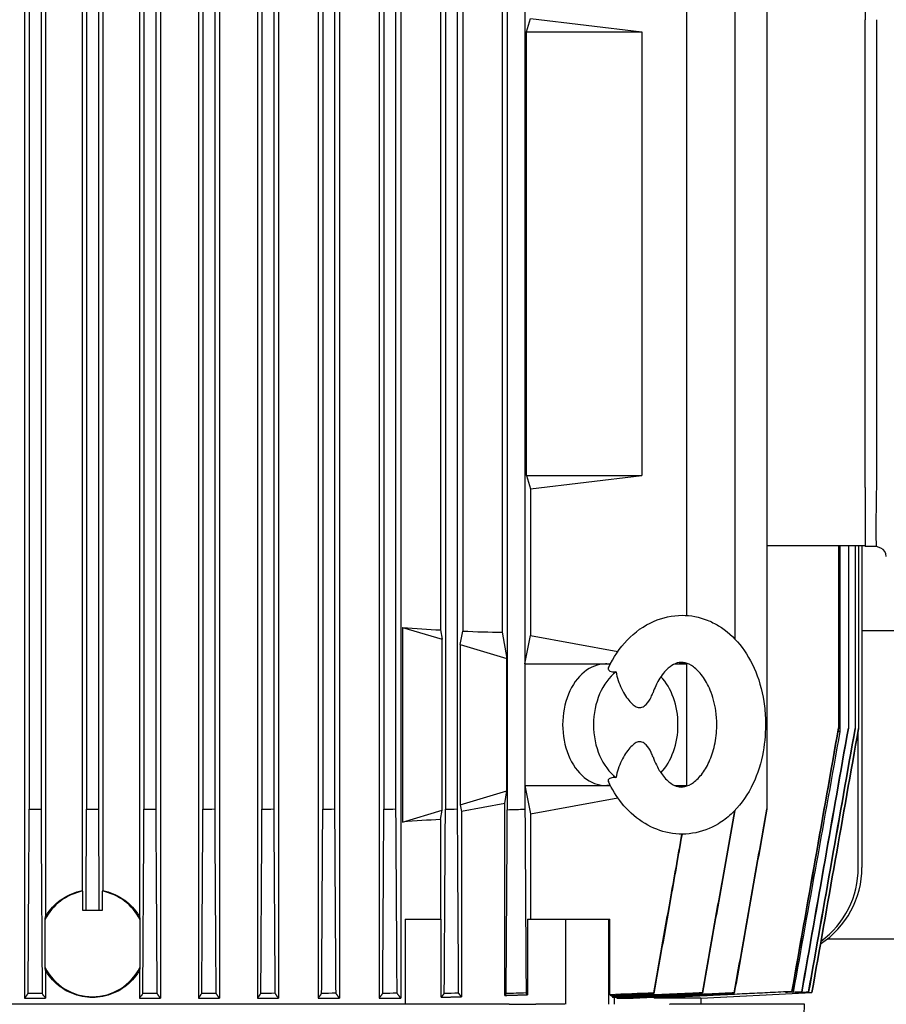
# Model space of a CAD drawing. Header units: inches. Extents: x 5 to 1128, y -85 to 748.
# Tile 333 of 656: x 388 to 399, y 593 to 606. Entities that reach past the tile are written whole.
import ezdxf

# ---------------------------------------------------------------- set-up
doc = ezdxf.new("R2010")
doc.units = ezdxf.units.IN
doc.header["$LTSCALE"] = 32
doc.header["$MEASUREMENT"] = 0
doc.layers.add('Dimension (ANSI)', color=7, linetype='Continuous', lineweight=25)
doc.layers.add('Visible (ANSI)', color=7, linetype='Continuous', lineweight=30)
doc.styles.add('Note Text (ANSI)', font='tahoma.ttf')
doc.dimstyles.new('SB Fraction-16 (ANSI)', dxfattribs={"dimscale": 32, "dimtxt": 0.125, "dimasz": 0.098425, "dimexe": 0.125, "dimexo": 0.0625, "dimgap": 0.031496, "dimtad": 0, "dimtih": 1, "dimtoh": 1, "dimdec": 4, "dimrnd": 1e-08, "dimzin": 0, "dimdsep": 46, "dimlunit": 5, "dimtxsty": 'Note Text (ANSI)', "dimcen": 0.09, "dimdle": 0.393701, "dimclrd": 256, "dimclre": 256, "dimclrt": 256, "dimadec": 0, "dimazin": 3, "dimtfac": 0.96, "dimtofl": 0, "dimtmove": 0, "dimatfit": 3, "dimfxl": 1, "dimfrac": 2, "dimtolj": 1, "dimtzin": 12, "dimlwd": -1, "dimlwe": -1, "dimarcsym": 0})

# ---------------------------------------------------------------- blocks, each defined once
blk = doc.blocks.new('*D19')
at = {"layer": 'Defpoints', "color": 0, "transparency": 16777216}
for p in [(455.781, 700.44), (292.001, 552.44), (455.781, 552.44)]:
    blk.add_point(p, dxfattribs=at)
at = {"layer": 'Dimension (ANSI)', "transparency": 16777216}
for p, q in [((453.781, 700.44), (288.001, 700.44)), ((292.001, 697.29), (292.001, 636.039)), ((292.001, 555.589), (292.001, 629.841)), ((453.781, 552.44), (288.001, 552.44))]:
    blk.add_line(p, q, dxfattribs=at)
for points in [[(291.476, 697.29), (292.526, 697.29), (292.001, 700.44)], [(291.476, 555.589), (292.526, 555.589), (292.001, 552.44)]]:
    blk.add_solid(points, dxfattribs=at)
at = {"layer": 'Dimension (ANSI)', "transparency": 16777216, "insert": (287.899, 635.031), "char_height": 4, "attachment_point": 1, "style": 'Note Text (ANSI)'}
blk.add_mtext('\\A1;148', dxfattribs=at)

msp = doc.modelspace()

# ---------------------------------------------------------------- linework, layer by layer
at = {"layer": 'Visible (ANSI)'}
for p, q in [((387.58973, 612.21537), (387.58973, 592.92403)), ((389.34653, 612.21537), (389.34653, 592.92403)), ((389.83866, 612.21537), (389.83866, 592.92403)), ((390.11061, 612.21537), (390.11061, 592.92403)), ((390.60273, 612.21537), (390.60273, 592.92403)), ((390.87677, 612.21537), (390.87677, 592.92403)), ((391.38858, 612.21537), (391.38858, 592.92403)), ((391.66591, 612.21537), (391.66591, 592.92403)), ((392.17772, 612.21537), (392.17772, 592.92403)), ((392.45987, 612.21537), (392.45987, 592.92403)), ((387.8605, 611.1602), (387.8605, 593.9792)), ((389.07577, 611.1602), (389.07577, 593.9792)), ((388.33294, 610.8216), (388.33294, 594.3178)), ((388.60333, 610.8216), (388.60333, 594.3178)), ((387.64952, 609.76413), (387.64952, 595.37528)), ((387.8016, 609.76478), (387.8016, 595.37462)), ((388.39209, 609.76443), (388.39209, 595.37498)), ((388.54417, 609.76443), (388.54417, 595.37498)), ((389.13467, 609.76478), (389.13467, 595.37462)), ((389.28674, 609.76413), (389.28674, 595.37528)), ((389.89767, 609.7652), (389.89767, 595.3742)), ((390.04975, 609.76387), (390.04975, 595.37553)), ((390.66227, 609.76569), (390.66227, 595.37372)), ((390.81435, 609.76368), (390.81435, 595.37572)), ((391.44916, 609.76626), (391.44916, 595.37315)), ((391.60124, 609.76356), (391.60124, 595.37584)), ((392.23999, 609.76691), (392.23999, 595.37249)), ((392.39207, 609.76352), (392.39207, 595.37588)), ((393.03656, 609.76767), (393.03656, 595.37173)), ((393.18863, 609.76359), (393.18863, 595.37581)), ((393.83797, 609.77317), (393.83797, 595.36623)), ((396.78484, 609.76359), (396.78484, 597.57661)), ((397.19693, 609.76352), (397.19693, 595.37588)), ((394.06608, 607.88466), (394.06608, 597.25474)), ((396.15592, 607.88466), (396.15592, 597.88289)), ((392.97168, 607.44448), (392.97168, 597.69492)), ((393.2609, 607.45919), (393.2609, 597.68021)), ((393.77271, 607.47501), (393.77271, 597.66439)), ((394.08623, 605.44372), (394.1366, 605.61728)), ((394.1366, 605.61728), (395.579, 605.44372)), ((398.46813, 605.73781), (398.46813, 605.6004)), ((398.46813, 599.539), (398.46813, 605.6004)), ((398.61503, 605.6004), (398.61503, 599.539)), ((394.08623, 599.69569), (394.08623, 605.44372)), ((394.08623, 605.44372), (395.579, 605.44372)), ((395.579, 605.44372), (395.579, 599.69569)), ((394.08623, 599.69569), (394.1366, 599.52212)), ((394.08623, 599.69569), (395.579, 599.69569)), ((394.1366, 599.52212), (395.579, 599.69569)), ((394.1366, 599.52212), (394.1366, 597.62398)), ((398.46813, 599.539), (398.46813, 599.40159)), ((398.46813, 599.40159), (398.46813, 598.79017)), ((397.19693, 598.79017), (398.46813, 598.79017)), ((398.12577, 598.79017), (398.12577, 596.42684)), ((398.14302, 598.79017), (398.14302, 596.37721)), ((398.25247, 598.79017), (398.25247, 596.42247)), ((398.34024, 598.79017), (398.34024, 596.41929)), ((398.38394, 598.79017), (398.38394, 596.41752)), ((398.42876, 598.79017), (398.42876, 594.61695)), ((398.46813, 598.79017), (398.46813, 598.77796)), ((398.61503, 598.77796), (398.46813, 598.77796)), ((398.67176, 598.75387), (398.61503, 598.77796)), ((392.48279, 597.72792), (392.48279, 595.20676)), ((392.48279, 597.72792), (392.99296, 597.57545)), ((392.97168, 597.69492), (392.99296, 597.57545)), ((393.2275, 597.50536), (393.2609, 597.68021)), ((393.77271, 597.66439), (393.83327, 597.32432)), ((394.06608, 597.25474), (394.1366, 597.62398)), ((394.1366, 597.62398), (395.27004, 597.41673)), ((398.42876, 597.68978), (398.89834, 597.68978)), ((392.99296, 595.35923), (392.99296, 597.57545)), ((393.2275, 597.50536), (393.2275, 595.42932)), ((393.2275, 597.50536), (393.83327, 597.32432)), ((393.83327, 595.61036), (393.83327, 597.32432)), ((394.06608, 597.25474), (395.111, 597.25474)), ((394.06608, 597.25474), (394.06608, 595.67994)), ((395.111, 597.25474), (395.17174, 597.25474)), ((395.17073, 597.2528), (395.12558, 597.25447)), ((396.0041, 597.25474), (396.15592, 597.25474)), ((396.06071, 597.27215), (396.15592, 597.25474)), ((396.15592, 597.26368), (396.15592, 597.25474)), ((396.15592, 597.25474), (396.15592, 595.67994)), ((398.12577, 596.4244), (398.12577, 596.42684)), ((398.25247, 596.42069), (398.25247, 596.42247)), ((398.34024, 596.41822), (398.34024, 596.41929)), ((398.38134, 594.61695), (398.38134, 596.40242)), ((398.38394, 596.41716), (398.38394, 596.41752)), ((394.06608, 595.67994), (395.111, 595.67994)), ((394.06608, 595.67994), (394.1366, 595.3107)), ((394.06608, 595.67994), (394.06608, 595.37349)), ((395.111, 595.67994), (395.17175, 595.67994)), ((395.17074, 595.68188), (395.12558, 595.68021)), ((396.0041, 595.67994), (396.15592, 595.67994)), ((396.06071, 595.66253), (396.15592, 595.67994)), ((396.15592, 595.67994), (396.15592, 595.671)), ((393.2275, 595.42932), (393.83327, 595.61036)), ((393.80378, 595.44477), (393.83327, 595.61036)), ((393.2275, 595.42932), (393.2441, 595.34243)), ((393.80378, 595.44477), (393.2441, 595.34243)), ((393.80378, 592.96061), (393.80378, 595.44477)), ((394.1366, 595.3107), (395.27006, 595.51795)), ((392.48279, 595.20676), (392.99296, 595.35923)), ((392.97168, 595.23976), (392.99296, 595.35923)), ((393.2441, 595.34243), (393.2441, 592.9438)), ((394.1366, 595.3107), (394.1366, 593.94765)), ((397.19693, 595.37249), (397.19693, 595.37588)), ((392.97168, 595.23976), (392.97168, 593.94765)), ((388.33916, 594.30949), (388.33916, 594.06576)), ((388.5971, 594.06576), (388.5971, 594.30949)), ((388.33916, 594.06576), (388.38403, 594.06576)), ((388.38403, 594.06576), (388.55223, 594.06576)), ((388.55223, 594.06576), (388.5971, 594.06576)), ((387.85349, 593.3214), (387.85349, 593.94398)), ((389.08278, 593.94398), (389.08278, 593.3214)), ((392.51607, 593.94765), (392.51607, 592.84529)), ((392.51607, 593.94765), (392.98141, 593.94765)), ((392.98141, 592.93638), (392.98141, 593.94765)), ((394.10063, 593.94765), (394.59268, 593.94765)), ((394.10063, 593.94765), (394.10063, 592.97004)), ((394.59268, 593.94765), (394.59268, 592.84529)), ((394.59268, 593.94765), (395.14946, 593.94765)), ((395.14946, 593.94765), (395.16664, 593.94765)), ((395.14946, 593.94765), (395.14946, 592.84529)), ((395.16664, 592.97004), (395.16664, 593.94765)), ((399.59313, 593.68978), (397.97919, 593.68978)), ((387.8605, 593.28619), (387.8605, 592.92403)), ((389.07577, 593.28619), (389.07577, 592.92403)), ((396.34215, 592.92403), (397.69539, 592.99495)), ((397.63669, 593.00284), (397.63564, 592.99693)), ((397.65205, 592.99638), (397.73775, 593.00085)), ((397.78125, 593.00018), (397.68667, 592.99525)), ((397.6872, 592.99821), (397.68667, 592.99525)), ((397.69212, 592.99506), (397.78141, 592.99974)), ((397.69544, 592.99523), (397.69539, 592.99495)), ((397.78141, 592.99974), (397.78125, 593.00018)), ((387.58973, 592.92403), (387.8605, 592.92403)), ((389.07577, 592.92403), (389.34653, 592.92403)), ((389.83866, 592.92403), (390.11061, 592.92403)), ((390.60273, 592.92403), (390.87677, 592.92403)), ((391.38858, 592.92403), (391.66591, 592.92403)), ((392.17772, 592.92403), (392.45987, 592.92403)), ((395.19655, 592.9438), (395.19655, 592.96143)), ((395.22197, 592.9371), (395.22197, 592.84529)), ((395.25534, 592.93859), (395.25534, 592.92403)), ((395.25534, 592.92403), (395.41357, 592.92403)), ((395.73932, 592.93944), (395.73932, 592.92403)), ((396.34215, 592.92403), (395.73932, 592.92403)), ((396.34215, 592.92403), (396.34215, 592.84529)), ((393.86336, 592.84529), (383.07291, 592.84529)), ((393.86336, 592.84529), (394.20675, 592.84529)), ((394.5825, 592.84529), (394.20675, 592.84529)), ((395.93913, 592.84529), (395.94072, 592.84529)), ((397.68486, 592.84529), (395.94072, 592.84529)), ((397.67042, 592.29411), (397.68486, 592.84529))]:
    msp.add_line(p, q, dxfattribs=at)
for centre, radius, start, end in [((398.62561, 598.64515), 0.11811, 0, 67), ((388.47321, 768.72215), 173.34883, 269.7277512, 269.7780166), ((388.46813, 767.52342), 172.14846, 269.9746923, 270.0253077), ((388.46306, 768.72215), 173.34883, 270.2219834, 270.2722488), ((388.42493, 772.55523), 177.18715, 270.4762336, 270.5254115), ((388.31466, 779.38112), 184.02238, 270.7309548, 270.7783084), ((388.07248, 790.22629), 194.8824, 270.9928005, 271.0375184), ((387.61747, 806.30948), 210.98763, 271.2553934, 271.2967016), ((386.81196, 830.09804), 234.80882, 271.5190435, 271.5561653), ((385.24927, 868.64192), 273.41062, 271.8001385, 271.8479665), ((388.46813, 593.63269), 0.68898, 100.788848, 153.13993), ((388.46813, 593.63269), 0.68898, 26.86007, 79.211152), ((388.46813, 593.63269), 0.68898, 206.86007, 333.13993)]:
    msp.add_arc(centre, radius, start, end, dxfattribs=at)
for centre, major_axis, ratio, start_param, end_param in [((398.63349, 599.66829), (-0.01835, -0.89036), 0.01792426, 4.858483, 5.56724606), ((398.63349, 599.66829), (-0.01835, -0.89036), 0.01792426, 5.56724606, 6.27600912), ((388.46813, 599.77197), (-7.86896, 1.54437), 0.18267581, 2.14165677, 2.21551551), ((388.46813, 599.77197), (-7.86896, 1.54437), 0.18267581, 2.26103047, 2.34581184), ((395.111, 596.46734), (0, -0.7874), 0.70710678, 3.14159265, 6.28318531), ((395.111, 596.46734), (0, 0.7874), 0.70710678, 6.25699639, 6.28318531), ((395.50075, 596.46734), (0, 0.77297), 0.70710678, 0.48555362, 2.65603904), ((395.50075, 596.46734), (0, -0.77297), 0.70710678, 0.6356983, 2.50590151), ((397.11046, 596.40865), (-1.16512, 0.03584), 0.00058346, 3.62326477, 3.6684693), ((395.111, 596.46734), (0, -0.7874), 0.70710678, 0, 0.02618892), ((388.46813, 593.16271), (-7.86896, -1.54437), 0.18267581, 4.0676698, 4.14152854), ((397.24726, 594.61695), (-1.18151, 0), 0.99965732, 2.14806146, 3.14159265), ((397.19902, 594.61695), (-1.18232, 0), 0.99897186, 2.20404354, 3.14159265), ((388.47343, 759.7782), (-172.32917, -0.00971), 0.96785145, 1.5658756, 1.56692848), ((388.46284, 759.7782), (-172.32917, 0.00971), 0.96785145, 1.57466417, 1.57571706), ((388.42322, 764.20069), (-176.32462, 0.08834), 0.97102976, 1.57956183, 1.58059092), ((388.30985, 771.99987), (-183.39609, 0.35438), 0.97616102, 1.58542985, 1.58641935), ((388.06573, 784.1754), (-194.51062, 1.12104), 0.98303462, 1.59378157, 1.59471465), ((387.62164, 801.69745), (-210.69023, 3.40343), 0.990691, 1.60864765, 1.60950912), ((386.87538, 826.34607), (-233.65248, 13.34579), 0.99743829, 1.65397313, 1.65474895), ((379.68103, 826.34607), (16.71382, -233.43573), 0.00407914, 6.25614296, 6.25691878), ((368.11195, 801.69744), (28.6813, -208.75665), 0.00219871, 6.26047447, 6.26133594), ((345.21068, 779.81575), (52.32202, -186.83099), 0.00103872, 6.26627345, 6.26727458), ((341.42962, 766.24838), (56.22475, -173.25602), 0.00039213, 6.27064436, 6.27171053), ((339.32059, 757.09575), (58.41857, -164.09856), 0.00008476, 6.27535999, 6.27647476)]:
    msp.add_ellipse(centre, major_axis=major_axis, ratio=ratio, start_param=start_param, end_param=end_param, dxfattribs=at)
for points, knots in [([(395.14595, 597.2028), (395.20987, 597.33791), (395.29297, 597.46186), (395.48941, 597.66689), (395.60586, 597.75099), (395.84764, 597.8571), (395.9747, 597.88467), (396.21076, 597.88473), (396.32276, 597.86294), (396.47619, 597.80244), (396.52487, 597.77808), (396.57127, 597.74981)], [0, 0, 0, 0, 1.19217119, 1.19217119, 2.38056754, 2.38056754, 3.46946209, 3.46946209, 4.4431177, 4.4431177, 4.91720331, 4.91720331, 4.91720331, 4.91720331]), ([(396.57127, 597.74981), (396.67476, 597.68674), (396.76788, 597.60327), (396.93029, 597.40364), (396.99999, 597.28326), (397.10915, 597.01539), (397.14817, 596.86299), (397.17573, 596.62883), (397.17985, 596.54797), (397.17985, 596.46734)], [0, 0, 0, 0, 1.05742898, 1.05742898, 2.17878238, 2.17878238, 3.37570981, 3.37570981, 3.9901174, 3.9901174, 3.9901174, 3.9901174]), ([(395.14595, 597.20278), (395.1436, 597.19781), (395.1427, 597.19273), (395.14495, 597.17808), (395.15264, 597.16914), (395.17571, 597.15857), (395.18678, 597.15558), (395.21343, 597.15164), (395.22895, 597.15083), (395.24566, 597.15097)], [-0.723131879, -0.723131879, -0.723131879, -0.723131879, -0.58911018, -0.58911018, -0.329876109, -0.329876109, -0.169082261, -0.169082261, -0.000001, -0.000001, -0.000001, -0.000001]), ([(396.22013, 597.23367), (396.18041, 597.25788), (396.14514, 597.26906), (396.07896, 597.27752), (396.0485, 597.27365), (395.98332, 597.24602), (395.95245, 597.22737), (395.87954, 597.16325), (395.83634, 597.11136), (395.77075, 596.99953), (395.74524, 596.94435), (395.72432, 596.88484)], [0, 0, 0, 0, 0.68616306, 0.68616306, 1.51835895, 1.51835895, 2.09476164, 2.09476164, 2.80729168, 2.80729168, 3.33890576, 3.33890576, 3.33890576, 3.33890576]), ([(396.54985, 596.46734), (396.54985, 596.52714), (396.54537, 596.58735), (396.52302, 596.74069), (396.49804, 596.83315), (396.43605, 596.98389), (396.40055, 597.04695), (396.32548, 597.148), (396.28503, 597.18778), (396.23834, 597.22203), (396.22911, 597.2282), (396.22013, 597.23367)], [0, 0, 0, 0, 0.45567611, 0.45567611, 1.19157424, 1.19157424, 1.8233671, 1.8233671, 2.43874415, 2.43874415, 2.59379912, 2.59379912, 2.59379912, 2.59379912]), ([(395.24566, 597.15097), (395.25168, 597.11406), (395.26095, 597.07742), (395.28478, 597.00494), (395.29956, 596.96905), (395.34895, 596.86792), (395.38762, 596.81032), (395.42494, 596.76779)], [-0.973242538, -0.973242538, -0.973242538, -0.973242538, -0.734165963, -0.734165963, -0.486649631, -0.486649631, 0, 0, 0, 0]), ([(395.42494, 596.76779), (395.44254, 596.74774), (395.46177, 596.72885), (395.49756, 596.70319), (395.51422, 596.69451), (395.54818, 596.68675), (395.56435, 596.68769), (395.60144, 596.70037), (395.61978, 596.71476), (395.65904, 596.75466), (395.68131, 596.78833), (395.70841, 596.84362), (395.71677, 596.86336), (395.72432, 596.88484)], [-2.41020372, -2.41020372, -2.41020372, -2.41020372, -2.13651074, -2.13651074, -1.91750584, -1.91750584, -1.7034894, -1.7034894, -1.41720695, -1.41720695, -0.96287004, -0.96287004, -0.74621757, -0.74621757, -0.74621757, -0.74621757]), ([(396.22013, 595.70101), (396.25636, 595.72309), (396.29735, 595.75751), (396.37306, 595.84682), (396.40885, 595.90168), (396.46988, 596.02636), (396.49571, 596.09787), (396.53368, 596.25169), (396.54576, 596.33668), (396.54955, 596.43635), (396.54985, 596.45184), (396.54985, 596.46734)], [0, 0, 0, 0, 0.62577851, 0.62577851, 1.22489828, 1.22489828, 1.83378124, 1.83378124, 2.47585067, 2.47585067, 2.59392176, 2.59392176, 2.59392176, 2.59392176]), ([(397.17985, 596.46734), (397.17985, 596.33289), (397.16772, 596.19736), (397.10928, 595.92118), (397.05949, 595.77927), (396.92508, 595.52175), (396.83747, 595.40369), (396.68417, 595.26203), (396.6294, 595.2203), (396.57127, 595.18487)], [0, 0, 0, 0, 1.02447984, 1.02447984, 2.19054579, 2.19054579, 3.39614252, 3.39614252, 3.99011472, 3.99011472, 3.99011472, 3.99011472]), ([(397.52194, 593.01057), (397.62254, 593.57994), (397.72317, 594.14935), (397.92444, 595.28808), (398.0251, 595.85748), (398.12577, 596.42684)], [0, 0, 0, 0, 4.40589801, 4.40589801, 8.81178932, 8.81178932, 8.81178932, 8.81178932]), ([(398.12577, 596.4244), (398.02524, 595.85495), (397.92474, 595.28545), (397.72383, 594.14653), (397.62339, 593.57702), (397.52299, 593.00755)], [0, 0, 0, 0, 4.40634157, 4.40634157, 8.81268397, 8.81268397, 8.81268397, 8.81268397]), ([(398.14302, 596.37721), (398.04235, 595.8144), (397.94162, 595.25144), (397.74014, 594.12586), (397.63934, 593.5629), (397.53853, 593.00012)], [-8.71346196, -8.71346196, -8.71346196, -8.71346196, -4.35672022, -4.35672022, -0.00000039, -0.00000039, -0.00000039, -0.00000039]), ([(397.6491, 593.00571), (397.74965, 593.57516), (397.85021, 594.14465), (398.05132, 595.28354), (398.1519, 595.85303), (398.25247, 596.42247)], [0, 0, 0, 0, 4.40638173, 4.40638173, 8.81275482, 8.81275482, 8.81275482, 8.81275482]), ([(398.25247, 596.42069), (398.15201, 595.85119), (398.05155, 595.28161), (397.8507, 594.14261), (397.75028, 593.57303), (397.64989, 593.00352)], [0, 0, 0, 0, 4.4066427, 4.4066427, 8.81329098, 8.81329098, 8.81329098, 8.81329098]), ([(397.73726, 593.00218), (397.83776, 593.5717), (397.93825, 594.14122), (398.13924, 595.28026), (398.23974, 595.84978), (398.34024, 596.41929)], [0, 0, 0, 0, 4.40686974, 4.40686974, 8.81373458, 8.81373458, 8.81373458, 8.81373458]), ([(398.34024, 596.41822), (398.23981, 595.8487), (398.13938, 595.27906), (397.93856, 594.14001), (397.83814, 593.57038), (397.73775, 593.00085)], [0, 0, 0, 0, 4.4067915, 4.4067915, 8.81359521, 8.81359521, 8.81359521, 8.81359521]), ([(397.78125, 593.00018), (397.8817, 593.56974), (397.98215, 594.1393), (398.18305, 595.27841), (398.28349, 595.84797), (398.38394, 596.41752)], [0, 0, 0, 0, 4.4070824, 4.4070824, 8.81415958, 8.81415958, 8.81415958, 8.81415958]), ([(398.38394, 596.41716), (398.28352, 595.84759), (398.18309, 595.27802), (397.98225, 594.13888), (397.88183, 593.56931), (397.78141, 592.99974)], [0, 0, 0, 0, 4.40714616, 4.40714616, 8.81429232, 8.81429232, 8.81429232, 8.81429232]), ([(395.72432, 596.04984), (395.71673, 596.07144), (395.70831, 596.09128), (395.68117, 596.14657), (395.65892, 596.18018), (395.61965, 596.22003), (395.60132, 596.23437), (395.56425, 596.247), (395.54808, 596.24793), (395.51412, 596.24013), (395.49745, 596.23142), (395.4617, 596.20575), (395.44251, 596.1869), (395.42494, 596.16689)], [-1.39409795, -1.39409795, -1.39409795, -1.39409795, -1.21173621, -1.21173621, -0.8318525, -0.8318525, -0.59214813, -0.59214813, -0.41273955, -0.41273955, -0.22903738, -0.22903738, 0, 0, 0, 0]), ([(395.42494, 596.16689), (395.38762, 596.12436), (395.34895, 596.06676), (395.29956, 595.96562), (395.28478, 595.92974), (395.26095, 595.85725), (395.25168, 595.82062), (395.24566, 595.78371)], [-1.16556423, -1.16556423, -1.16556423, -1.16556423, -0.58274905, -0.58274905, -0.28632126, -0.28632126, -0.000001, -0.000001, -0.000001, -0.000001]), ([(395.72432, 596.04984), (395.75005, 595.97664), (395.78294, 595.90982), (395.85384, 595.80155), (395.89259, 595.75852), (395.96296, 595.69982), (395.99484, 595.68244), (396.05492, 595.66073), (396.08223, 595.65775), (396.14432, 595.66535), (396.17994, 595.6765), (396.22013, 595.70101)], [0, 0, 0, 0, 0.65391054, 0.65391054, 1.29529149, 1.29529149, 1.90985469, 1.90985469, 2.64449712, 2.64449712, 3.33886941, 3.33886941, 3.33886941, 3.33886941]), ([(395.24566, 595.78371), (395.21823, 595.78394), (395.19433, 595.78156), (395.15584, 595.76907), (395.14843, 595.75985), (395.1422, 595.74639), (395.14258, 595.73903), (395.14595, 595.73189)], [-1.74854985, -1.74854985, -1.74854985, -1.74854985, -1.575458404, -1.575458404, -1.375973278, -1.375973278, -1.164803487, -1.164803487, -1.164803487, -1.164803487]), ([(396.57127, 595.18487), (396.46827, 595.12211), (396.35269, 595.07865), (396.12116, 595.04286), (396.00264, 595.04792), (395.78301, 595.10067), (395.67892, 595.14671), (395.48536, 595.27355), (395.39493, 595.35772), (395.25125, 595.53755), (395.19343, 595.63153), (395.14595, 595.73188)], [0, 0, 0, 0, 1.0523618, 1.0523618, 2.05495692, 2.05495692, 3.01267033, 3.01267033, 4.03459181, 4.03459181, 4.92004917, 4.92004917, 4.92004917, 4.92004917]), ([(387.63484, 592.99114), (387.63728, 593.3885), (387.64218, 594.18321), (387.64708, 594.97792), (387.64952, 595.37528)], [0, 0, 0, 0, 3.07465094, 6.14929886, 6.14929886, 6.14929886, 6.14929886]), ([(387.8016, 595.37462), (387.80405, 594.97725), (387.80649, 594.57987), (387.81139, 593.78513), (387.81383, 593.38775), (387.81628, 592.99038)], [0, 0, 0, 0, 3.07473715, 3.07473715, 6.14947431, 6.14947431, 6.14947431, 6.14947431]), ([(388.38403, 594.06576), (388.38538, 594.28397), (388.38672, 594.50217), (388.38941, 594.93857), (388.39075, 595.15677), (388.39209, 595.37498)], [0.000001, 0.000001, 0.000001, 0.000001, 1.68838067, 1.68838067, 3.37676035, 3.37676035, 3.37676035, 3.37676035]), ([(388.54417, 595.37498), (388.54551, 595.15677), (388.54686, 594.93857), (388.54955, 594.50217), (388.55089, 594.28397), (388.55223, 594.06576)], [0, 0, 0, 0, 1.68837967, 1.68837967, 3.37675935, 3.37675935, 3.37675935, 3.37675935]), ([(389.11999, 592.99038), (389.12243, 593.38775), (389.12488, 593.78513), (389.12977, 594.57988), (389.13222, 594.97725), (389.13467, 595.37462)], [0, 0, 0, 0, 3.07473866, 3.07473866, 6.14947431, 6.14947431, 6.14947431, 6.14947431]), ([(389.88299, 592.99004), (389.88544, 593.38739), (389.88788, 593.78478), (389.89278, 594.57947), (389.89522, 594.97685), (389.89767, 595.3742)], [0, 0, 0, 0, 3.07453993, 3.07453993, 6.14907395, 6.14907395, 6.14907395, 6.14907395]), ([(390.04975, 595.37553), (390.0522, 594.9782), (390.05464, 594.58088), (390.05954, 593.78623), (390.06199, 593.38891), (390.06444, 592.99159)], [0, 0, 0, 0, 3.07444802, 3.07444802, 6.14889604, 6.14889604, 6.14889604, 6.14889604]), ([(390.64759, 592.98974), (390.65004, 593.38706), (390.65248, 593.78441), (390.65738, 594.57905), (390.65982, 594.9764), (390.66227, 595.37372)], [0, 0, 0, 0, 3.07434214, 3.07434214, 6.14867972, 6.14867972, 6.14867972, 6.14867972]), ([(390.81435, 595.37572), (390.8168, 594.97845), (390.81925, 594.58116), (390.82415, 593.78663), (390.8266, 593.38934), (390.82905, 592.99207)], [0, 0, 0, 0, 3.07408921, 3.07408921, 6.14818069, 6.14818069, 6.14818069, 6.14818069]), ([(391.43448, 592.98947), (391.43693, 593.38675), (391.43937, 593.78404), (391.44427, 594.57859), (391.44671, 594.97588), (391.44916, 595.37315)], [0, 0, 0, 0, 3.07400873, 3.07400873, 6.14801435, 6.14801435, 6.14801435, 6.14801435]), ([(391.60124, 595.37584), (391.60369, 594.97864), (391.60614, 594.58143), (391.61105, 593.78703), (391.6135, 593.38981), (391.61595, 592.99261)], [0, 0, 0, 0, 3.07363819, 3.07363819, 6.14727905, 6.14727905, 6.14727905, 6.14727905]), ([(392.22531, 592.98924), (392.22775, 593.38646), (392.2302, 593.78368), (392.2351, 594.57809), (392.23754, 594.9753), (392.23999, 595.37249)], [0, 0, 0, 0, 3.07352424, 3.07352424, 6.14704694, 6.14704694, 6.14704694, 6.14704694]), ([(392.39207, 595.37588), (392.39453, 594.97877), (392.39698, 594.58166), (392.40189, 593.78743), (392.40434, 593.39031), (392.40679, 592.99319)], [0, 0, 0, 0, 3.07303087, 3.07303087, 6.14606472, 6.14606472, 6.14606472, 6.14606472]), ([(393.02186, 592.98907), (393.02431, 593.38619), (393.02676, 593.78331), (393.03166, 594.57753), (393.03411, 594.97463), (393.03656, 595.37173)], [0.00000001, 0.00000001, 0.00000001, 0.00000001, 3.07285421, 3.07285421, 6.14570848, 6.14570848, 6.14570848, 6.14570848]), ([(393.18863, 595.37581), (393.19109, 594.97883), (393.19355, 594.58183), (393.19846, 593.78785), (393.20091, 593.39084), (393.20337, 592.99384)], [0, 0, 0, 0, 3.0722279, 3.0722279, 6.14445907, 6.14445907, 6.14445907, 6.14445907]), ([(393.82327, 592.98446), (393.82572, 593.38144), (393.82816, 593.7784), (393.83306, 594.57233), (393.83551, 594.96928), (393.83797, 595.36623)], [0, 0, 0, 0, 3.07176687, 3.07176687, 6.14353477, 6.14353477, 6.14353477, 6.14353477]), ([(394.06608, 595.37349), (394.06854, 594.97667), (394.071, 594.57985), (394.07592, 593.78619), (394.07838, 593.38936), (394.08084, 592.99252)], [0, 0, 0, 0, 3.07114779, 3.07114779, 6.14230411, 6.14230411, 6.14230411, 6.14230411]), ([(396.36299, 592.99384), (396.43325, 593.39084), (396.50354, 593.78785), (396.64287, 594.5746), (396.71192, 594.96435), (396.78099, 595.3541)], [0, 0, 0, 0, 3.07222542, 3.07222542, 6.08843458, 6.08843458, 6.08843458, 6.08843458]), ([(396.78188, 595.35503), (396.71267, 594.9635), (396.64349, 594.57196), (396.50422, 593.78331), (396.43413, 593.38619), (396.36408, 592.98907)], [0.04307886, 0.04307886, 0.04307886, 0.04307886, 3.07285271, 3.07285271, 6.14569819, 6.14569819, 6.14569819, 6.14569819]), ([(396.77543, 592.99319), (396.84564, 593.39031), (396.91588, 593.78743), (397.05638, 594.58166), (397.12664, 594.97877), (397.19693, 595.37588)], [0, 0, 0, 0, 3.07302923, 3.07302923, 6.14605706, 6.14605706, 6.14605706, 6.14605706]), ([(397.19693, 595.37249), (397.12678, 594.9753), (397.05666, 594.57809), (396.91648, 593.78368), (396.84641, 593.38646), (396.77637, 592.98924)], [0, 0, 0, 0, 3.07352276, 3.07352276, 6.14703966, 6.14703966, 6.14703966, 6.14703966]), ([(395.7334, 592.99252), (395.80376, 593.38936), (395.87415, 593.78619), (395.99585, 594.47201), (396.04715, 594.761), (396.09847, 595.04998)], [0, 0, 0, 0, 3.07114256, 3.07114256, 5.30768374, 5.30768374, 5.30768374, 5.30768374]), ([(396.09998, 595.04998), (396.04842, 594.75845), (395.99689, 594.46691), (395.87524, 593.7784), (395.80515, 593.38144), (395.73511, 592.98446)], [0.81576355, 0.81576355, 0.81576355, 0.81576355, 3.07176081, 3.07176081, 6.14350714, 6.14350714, 6.14350714, 6.14350714]), ([(387.8605, 593.9792), (387.86902, 593.99407), (387.87806, 594.00859), (387.91331, 594.06081), (387.9425, 594.09582), (388.00466, 594.15774), (388.03975, 594.18679), (388.11615, 594.23797), (388.15746, 594.26012), (388.24337, 594.29558), (388.28803, 594.30898), (388.33294, 594.3178)], [-4.4735516, -4.4735516, -4.4735516, -4.4735516, -4.34983194, -4.34983194, -4.01511877, -4.01511877, -3.68058551, -3.68058551, -3.34605225, -3.34605225, -3.01334343, -3.01334343, -3.01334343, -3.01334343]), ([(388.60333, 594.3178), (388.64824, 594.30898), (388.6929, 594.29558), (388.77881, 594.26012), (388.82012, 594.23797), (388.89652, 594.18679), (388.93161, 594.15774), (388.99377, 594.09582), (389.02296, 594.06081), (389.0582, 594.00859), (389.06724, 593.99407), (389.07577, 593.9792)], [-2.34062802, -2.34062802, -2.34062802, -2.34062802, -2.0079192, -2.0079192, -1.67338594, -1.67338594, -1.33885267, -1.33885267, -1.0041395, -1.0041395, -0.88041985, -0.88041985, -0.88041985, -0.88041985]), ([(389.07577, 593.28619), (389.06724, 593.27132), (389.0582, 593.2568), (389.02296, 593.20457), (388.99377, 593.16957), (388.93161, 593.10764), (388.89652, 593.0786), (388.82012, 593.02742), (388.77881, 593.00527), (388.69266, 592.9697), (388.64775, 592.95626), (388.55743, 592.93862), (388.51203, 592.93443), (388.42423, 592.93443), (388.37883, 592.93862), (388.28852, 592.95626), (388.24361, 592.9697), (388.15746, 593.00527), (388.11615, 593.02742), (388.03975, 593.0786), (388.00466, 593.10764), (387.9425, 593.16957), (387.91331, 593.20457), (387.87806, 593.2568), (387.86902, 593.27132), (387.8605, 593.28619)], [-9.82752304, -9.82752304, -9.82752304, -9.82752304, -9.70380339, -9.70380339, -9.36909022, -9.36909022, -9.03455696, -9.03455696, -8.70002369, -8.70002369, -8.36549043, -8.36549043, -8.03095717, -8.03095717, -7.69642391, -7.69642391, -7.36189064, -7.36189064, -7.02735738, -7.02735738, -6.69282412, -6.69282412, -6.35811095, -6.35811095, -6.23439129, -6.23439129, -6.23439129, -6.23439129]), ([(394.08084, 592.99252), (394.03791, 592.99115), (393.99498, 592.9898), (393.90913, 592.98711), (393.8662, 592.98578), (393.82327, 592.98446)], [-0.654581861, -0.654581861, -0.654581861, -0.654581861, -0.327309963, -0.327309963, -0.000038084, -0.000038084, -0.000038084, -0.000038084]), ([(395.73511, 592.98446), (395.73483, 592.98578), (395.73454, 592.98711), (395.73398, 592.9898), (395.73369, 592.99115), (395.7334, 592.99252)], [-0.654566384, -0.654566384, -0.654566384, -0.654566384, -0.327294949, -0.327294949, -0.00002352, -0.00002352, -0.00002352, -0.00002352]), ([(397.53853, 593.00012), (397.524, 593.00059), (397.50846, 593.00109), (397.47543, 593.00216), (397.45791, 593.00272), (397.43942, 593.00332)], [-1.52993284, -1.52993284, -1.52993284, -1.52993284, -0.7645741, -0.7645741, -0.000001, -0.000001, -0.000001, -0.000001]), ([(397.63564, 592.99693), (397.62625, 592.99724), (397.61573, 592.99758), (397.59256, 592.99833), (397.57987, 592.99875), (397.5661, 592.99919)], [-1.59960271, -1.59960271, -1.59960271, -1.59960271, -0.79950294, -0.79950294, -0.000001, -0.000001, -0.000001, -0.000001]), ([(397.68667, 592.99525), (397.68309, 592.99536), (397.6784, 592.99552), (397.66686, 592.99589), (397.66, 592.99612), (397.65205, 592.99638)], [-1.59269734, -1.59269734, -1.59269734, -1.59269734, -0.79617613, -0.79617613, -0.000001, -0.000001, -0.000001, -0.000001])]:
    msp.add_open_spline(points, degree=3, knots=knots, dxfattribs=at)
for points in [[(389.28674, 595.37528), (389.28919, 594.97792), (389.29409, 594.18321), (389.29898, 593.3885), (389.30143, 592.99114)], [(388.33294, 594.3178), (388.33501, 594.31504), (388.33709, 594.31227), (388.33916, 594.30949)], [(388.5971, 594.30949), (388.59918, 594.31227), (388.60125, 594.31504), (388.60333, 594.3178)], [(387.8605, 592.92403), (387.84576, 592.94615), (387.83102, 592.96826), (387.81628, 592.99038)], [(389.11999, 592.99038), (389.10525, 592.96826), (389.09051, 592.94615), (389.07577, 592.92403)], [(394.10063, 592.97004), (394.09403, 592.97739), (394.08743, 592.98489), (394.08084, 592.99252)], [(395.7334, 592.99252), (395.54449, 592.98489), (395.35557, 592.97739), (395.16664, 592.97004)], [(397.6491, 593.00571), (397.61225, 593.00385), (397.57539, 593.00198), (397.53853, 593.00012)], [(397.69539, 592.99495), (397.69539, 592.99495), (397.6943, 592.99499), (397.69212, 592.99506)], [(393.82327, 592.98446), (393.81677, 592.97641), (393.81028, 592.96845), (393.80378, 592.96061)], [(395.17701, 592.96061), (395.36305, 592.96845), (395.54908, 592.97641), (395.73511, 592.98446)]]:
    msp.add_open_spline(points, degree=3, dxfattribs=at)
for points, weights in [([(387.85349, 593.94398), (387.8568, 593.96154), (387.8605, 593.9792)], [1.00322027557, 1.00194409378, 1.00052735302]), ([(389.07577, 593.9792), (389.07946, 593.96154), (389.08278, 593.94398)], [1.00052735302, 1.00194409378, 1.00322027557]), ([(387.8605, 593.28619), (387.8568, 593.30384), (387.85349, 593.3214)], [1.00052735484, 1.0019440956, 1.00322027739]), ([(389.08278, 593.3214), (389.07946, 593.30384), (389.07577, 593.28619)], [1.00322027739, 1.0019440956, 1.00052735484]), ([(387.63484, 592.99114), (387.61059, 592.95502), (387.58973, 592.92403)], [1.04519705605, 1.12011985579, 1.19349800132]), ([(389.34653, 592.92403), (389.32568, 592.95502), (389.30143, 592.99114)], [1.19349800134, 1.12011985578, 1.04519705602]), ([(389.88299, 592.99004), (389.85918, 592.95455), (389.83866, 592.92403)], [1.04861019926, 1.12292628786, 1.19580139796]), ([(390.11061, 592.92403), (390.08927, 592.95512), (390.06444, 592.99159)], [1.17956896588, 1.11214837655, 1.04225916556]), ([(390.64759, 592.98974), (390.62351, 592.95434), (390.60273, 592.92403)], [1.0465335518, 1.1150242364, 1.18120697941]), ([(390.87677, 592.92403), (390.85472, 592.95518), (390.82905, 592.99207)], [1.16745672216, 1.10516338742, 1.03946167]), ([(391.43448, 592.98947), (391.40984, 592.95408), (391.38858, 592.92403)], [1.0444117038, 1.10787831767, 1.16816423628]), ([(391.66591, 592.92403), (391.64284, 592.95517), (391.61595, 592.99261)], [1.15652631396, 1.09885480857, 1.03670498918]), ([(392.22531, 592.98924), (392.19977, 592.95377), (392.17772, 592.92403)], [1.0422886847, 1.10154062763, 1.15666365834]), ([(392.45987, 592.92403), (392.43538, 592.95506), (392.40679, 592.99319)], [1.14680766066, 1.09331136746, 1.03403279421]), ([(393.02186, 592.98907), (393.00046, 592.96068), (392.98141, 592.93638)], [1.03952749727, 1.08335399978, 1.12391584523]), ([(393.2441, 592.9438), (393.22485, 592.96677), (393.20337, 592.99384)], [1.10570106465, 1.0703095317, 1.03141966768]), ([(396.36299, 592.99384), (395.74787, 592.96677), (395.19655, 592.9438)], [1.03141966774, 1.07030953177, 1.10570106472]), ([(395.20572, 592.93638), (395.75109, 592.96068), (396.36408, 592.98907)], [1.123915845, 1.08335399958, 1.03952749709]), ([(396.77543, 592.99319), (395.95661, 592.95506), (395.25534, 592.92403)], [1.03403279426, 1.09331136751, 1.14680766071]), ([(395.41357, 592.92403), (396.04507, 592.95377), (396.77637, 592.98924)], [1.15666365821, 1.10154062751, 1.04228868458]), ([(397.52194, 593.01057), (396.54604, 592.96251), (395.73932, 592.92403)], [1.05027588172, 1.13133464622, 1.20584188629]), ([(397.43942, 593.00332), (397.48103, 593.00542), (397.52299, 593.00755)], [1.06605773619, 1.06244952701, 1.05883270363]), ([(397.5661, 592.99919), (397.60781, 593.00134), (397.64989, 593.00352)], [1.08957216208, 1.08550228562, 1.08142586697]), ([(397.73726, 593.00218), (397.68618, 592.99954), (397.63564, 592.99693)], [1.09145309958, 1.0964560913, 1.10144920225]), ([(392.98141, 592.93638), (393.11162, 592.93998), (393.2441, 592.9438)], [1.12922777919, 1.12408065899, 1.11866819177]), ([(393.80378, 592.96061), (393.95066, 592.96519), (394.10063, 592.97004)], [1.06384136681, 1.05786121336, 1.05160544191]), ([(395.16664, 592.97004), (395.17188, 592.96519), (395.17701, 592.96061)], [1.05160544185, 1.05786121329, 1.06384136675]), ([(395.19655, 592.9438), (395.20118, 592.93998), (395.20572, 592.93638)], [1.11866819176, 1.12408065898, 1.12922777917])]:
    msp.add_rational_spline(points, weights, degree=2, dxfattribs=at)

# ---------------------------------------------------------------- dimensions: what is measured, and where the dimension line sits
at = {"layer": 'Dimension (ANSI)'}
dim = msp.add_linear_dim(base=(292.00111, 552.43978), p1=(455.78063, 700.43978), p2=(455.78063, 552.43978), angle=90, dimstyle='SB Fraction-16 (ANSI)', override={"dimgap": 0.031496, "dimdec": 4, "dimtol": 0, "dimlim": 0, "dimtp": 0, "dimtm": 0, "dimtdec": 2, "dimatfit": 1}, dxfattribs=at)
dim.commit()
dim.dimension.update_dxf_attribs({"geometry": '*D19', "text_midpoint": (292.00111, 632.93978), "dimtype": 160})

doc.saveas('drawing.dxf')
